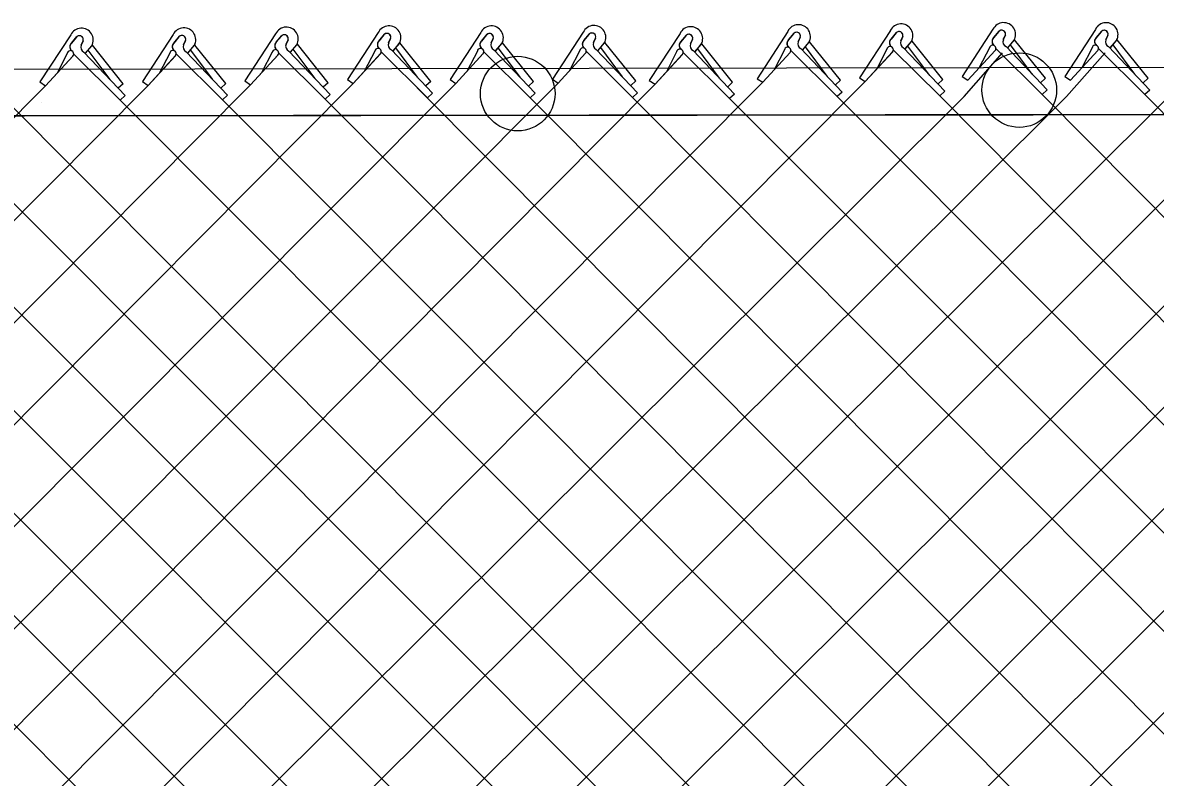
# Model space of a CAD drawing. Extents: x 0 to 1270, y 0 to 830.
# Drawn here: x 283.09 to 327.6, y 408.86 to 438.53 of the extents above; entities that cross this region are included whole.
import ezdxf

# ---------------------------------------------------------------- set-up
doc = ezdxf.new("R2010")
doc.units = 0
doc.layers.add('sb_Chainlink Fence', color=7, linetype='Continuous')
doc.layers.add('sb_Existing Structural Steel', color=7, linetype='Continuous')

msp = doc.modelspace()

# ---------------------------------------------------------------- linework, layer by layer
at = {"layer": 'sb_Chainlink Fence'}
for p, q in [((284.977, 438.047), (283.769, 436.197)), ((285.003, 437.713), (285.224, 437.978)), ((289.004, 438.058), (287.795, 436.207)), ((289.03, 437.724), (289.251, 437.989)), ((293.031, 438.087), (291.822, 436.237)), ((293.057, 437.753), (293.278, 438.018)), ((293.257, 437.996), (293.057, 437.753)), ((297.062, 438.138), (295.853, 436.287)), ((297.088, 437.804), (297.309, 438.068)), ((297.288, 438.047), (297.088, 437.804)), ((301.09, 438.136), (299.882, 436.286)), ((301.116, 437.802), (301.337, 438.067)), ((301.317, 438.045), (301.116, 437.802)), ((305.117, 438.154), (303.908, 436.304)), ((305.142, 437.82), (305.364, 438.085)), ((305.343, 438.063), (305.142, 437.82)), ((308.923, 438.105), (307.714, 436.254)), ((308.949, 437.771), (309.17, 438.036)), ((309.149, 438.014), (308.949, 437.771)), ((313.158, 438.183), (311.952, 436.32)), ((313.184, 437.849), (313.405, 438.114)), ((313.384, 438.092), (313.184, 437.849)), ((317.185, 438.212), (315.976, 436.362)), ((317.211, 437.878), (317.432, 438.143)), ((317.411, 438.121), (317.211, 437.878)), ((317.673, 437.98), (317.592, 437.802)), ((317.593, 437.808), (317.673, 437.976)), ((321.216, 438.263), (320.007, 436.412)), ((321.242, 437.929), (321.463, 438.194)), ((321.442, 438.172), (321.242, 437.929)), ((321.704, 438.03), (321.623, 437.853)), ((321.624, 437.859), (321.704, 438.026)), ((325.245, 438.262), (324.036, 436.411)), ((325.27, 437.927), (325.491, 438.192)), ((325.471, 438.17), (325.27, 437.927)), ((325.733, 438.029), (325.652, 437.851)), ((325.652, 437.858), (325.733, 438.025)), ((285.204, 437.956), (285.003, 437.713)), ((285.465, 437.815), (285.384, 437.637)), ((285.385, 437.643), (285.465, 437.811)), ((285.56, 437.321), (285.806, 437.615)), ((285.563, 437.325), (285.807, 437.616)), ((285.806, 437.615), (285.824, 437.649)), ((285.824, 437.649), (285.839, 437.686)), ((287.044, 436.126), (285.829, 437.637)), ((289.23, 437.967), (289.03, 437.724)), ((289.492, 437.825), (289.411, 437.648)), ((289.411, 437.654), (289.492, 437.821)), ((289.586, 437.331), (289.832, 437.626)), ((289.59, 437.336), (289.834, 437.627)), ((289.832, 437.626), (289.85, 437.66)), ((289.85, 437.66), (289.866, 437.696)), ((291.07, 436.136), (289.856, 437.647)), ((293.519, 437.855), (293.438, 437.677)), ((293.439, 437.683), (293.519, 437.851)), ((293.613, 437.36), (293.859, 437.655)), ((293.617, 437.365), (293.861, 437.656)), ((293.859, 437.655), (293.877, 437.689)), ((293.877, 437.689), (293.893, 437.725)), ((295.098, 436.166), (293.883, 437.677)), ((297.55, 437.905), (297.469, 437.728)), ((297.47, 437.734), (297.55, 437.901)), ((297.644, 437.411), (297.89, 437.705)), ((297.648, 437.416), (297.892, 437.707)), ((298.608, 436.38), (297.754, 437.53)), ((297.89, 437.705), (297.908, 437.74)), ((297.908, 437.74), (297.924, 437.776)), ((299.129, 436.216), (297.914, 437.727)), ((301.579, 437.904), (301.498, 437.726)), ((301.498, 437.732), (301.578, 437.9)), ((301.673, 437.41), (301.919, 437.704)), ((301.676, 437.414), (301.92, 437.705)), ((302.637, 436.378), (301.782, 437.529)), ((301.919, 437.704), (301.937, 437.738)), ((301.937, 437.738), (301.952, 437.775)), ((303.157, 436.215), (301.943, 437.726)), ((305.605, 437.922), (305.524, 437.744)), ((305.524, 437.75), (305.605, 437.918)), ((305.699, 437.428), (305.945, 437.722)), ((305.702, 437.432), (305.946, 437.723)), ((306.663, 436.396), (305.808, 437.547)), ((305.945, 437.722), (305.963, 437.756)), ((305.963, 437.756), (305.979, 437.793)), ((307.183, 436.233), (305.969, 437.744)), ((309.411, 437.872), (309.33, 437.695)), ((309.33, 437.701), (309.411, 437.868)), ((309.505, 437.378), (309.751, 437.673)), ((309.509, 437.383), (309.753, 437.674)), ((309.751, 437.673), (309.769, 437.707)), ((309.769, 437.707), (309.785, 437.743)), ((310.989, 436.183), (309.775, 437.694)), ((313.646, 437.951), (313.565, 437.773)), ((313.566, 437.779), (313.646, 437.947)), ((313.74, 437.456), (313.987, 437.751)), ((313.744, 437.461), (313.988, 437.752)), ((314.704, 436.425), (313.85, 437.575)), ((313.987, 437.751), (314.005, 437.785)), ((314.005, 437.785), (314.02, 437.821)), ((315.225, 436.262), (314.01, 437.773)), ((317.7, 437.533), (319.321, 435.828)), ((317.767, 437.486), (318.014, 437.78)), ((317.771, 437.49), (318.015, 437.781)), ((318.731, 436.454), (317.877, 437.605)), ((318.014, 437.78), (318.032, 437.814)), ((318.032, 437.814), (318.047, 437.851)), ((319.252, 436.291), (318.037, 437.802)), ((321.081, 437.535), (320.679, 436.757)), ((321.731, 437.584), (323.352, 435.879)), ((321.798, 437.536), (322.045, 437.831)), ((321.802, 437.541), (322.046, 437.832)), ((322.762, 436.505), (321.908, 437.655)), ((322.045, 437.831), (322.063, 437.865)), ((322.063, 437.865), (322.078, 437.901)), ((323.283, 436.341), (322.068, 437.853)), ((325.11, 437.533), (324.708, 436.755)), ((325.759, 437.582), (327.381, 435.877)), ((325.827, 437.535), (326.073, 437.829)), ((325.83, 437.539), (326.074, 437.83)), ((326.791, 436.503), (325.936, 437.654)), ((326.073, 437.829), (326.091, 437.863)), ((326.091, 437.863), (326.106, 437.9)), ((327.311, 436.34), (326.097, 437.851)), ((278.379, 382.044), (333.81, 437.431)), ((280.564, 437.341), (336.123, 381.591)), ((283.992, 436.045), (285.071, 437.22)), ((283.992, 436.045), (285.064, 437.213)), ((284.842, 437.319), (284.441, 436.541)), ((285.093, 437.295), (286.916, 435.483)), ((285.492, 437.368), (287.113, 435.663)), ((286.523, 436.289), (285.669, 437.44)), ((288.019, 436.056), (289.098, 437.23)), ((288.019, 436.056), (289.091, 437.224)), ((288.869, 437.33), (288.467, 436.552)), ((289.12, 437.305), (290.943, 435.493)), ((289.518, 437.379), (291.14, 435.674)), ((290.55, 436.3), (289.696, 437.45)), ((292.046, 436.085), (293.125, 437.26)), ((292.046, 436.085), (293.118, 437.253)), ((292.896, 437.359), (292.494, 436.581)), ((293.147, 437.335), (294.97, 435.523)), ((293.546, 437.408), (295.167, 435.703)), ((294.577, 436.329), (293.723, 437.479)), ((296.077, 436.136), (297.156, 437.31)), ((296.077, 436.136), (297.149, 437.303)), ((296.927, 437.41), (296.525, 436.632)), ((297.178, 437.385), (299.001, 435.573)), ((297.577, 437.459), (299.198, 435.754)), ((300.106, 436.135), (301.184, 437.309)), ((300.106, 436.135), (301.178, 437.302)), ((300.956, 437.408), (300.554, 436.63)), ((301.206, 437.384), (303.03, 435.572)), ((301.605, 437.457), (303.227, 435.752)), ((304.132, 436.153), (305.211, 437.327)), ((304.132, 436.153), (305.204, 437.32)), ((304.982, 437.426), (304.58, 436.648)), ((305.233, 437.402), (307.056, 435.59)), ((305.631, 437.475), (307.253, 435.77)), ((307.938, 436.103), (309.017, 437.277)), ((307.938, 436.103), (309.01, 437.271)), ((308.788, 437.377), (308.386, 436.599)), ((309.039, 437.352), (310.862, 435.54)), ((309.437, 437.426), (311.059, 435.721)), ((310.469, 436.347), (309.615, 437.497)), ((312.173, 436.181), (313.252, 437.356)), ((312.173, 436.181), (313.245, 437.349)), ((313.023, 437.455), (312.621, 436.677)), ((313.274, 437.431), (315.097, 435.619)), ((313.673, 437.504), (315.294, 435.799)), ((316.2, 436.211), (317.279, 437.385)), ((316.2, 436.211), (317.272, 437.378)), ((317.05, 437.484), (316.648, 436.706)), ((317.301, 437.46), (319.124, 435.648)), ((320.084, 435.619), (321.592, 437.336)), ((320.231, 436.261), (321.31, 437.436)), ((320.231, 436.261), (321.303, 437.429)), ((321.332, 437.51), (323.155, 435.698)), ((324.112, 435.618), (325.621, 437.334)), ((324.26, 436.26), (325.339, 437.434)), ((324.26, 436.26), (325.332, 437.427)), ((325.361, 437.509), (327.184, 435.697)), ((262.284, 382.037), (316.2, 436.211)), ((283.769, 436.197), (283.992, 436.045)), ((287.795, 436.207), (288.019, 436.056)), ((291.822, 436.237), (292.046, 436.085)), ((295.853, 436.287), (296.077, 436.136)), ((299.129, 436.216), (298.932, 436.036)), ((299.882, 436.286), (300.106, 436.135)), ((303.157, 436.215), (302.96, 436.034)), ((303.908, 436.304), (304.132, 436.153)), ((307.183, 436.233), (306.986, 436.052)), ((307.714, 436.254), (307.938, 436.103)), ((311.952, 436.32), (312.173, 436.181)), ((315.225, 436.262), (315.028, 436.081)), ((315.976, 436.362), (316.2, 436.211)), ((319.252, 436.291), (319.055, 436.11)), ((320.007, 436.412), (320.231, 436.261)), ((323.283, 436.341), (323.086, 436.161)), ((324.036, 436.411), (324.26, 436.26)), ((327.311, 436.34), (327.114, 436.16)), ((230.22, 382.031), (283.992, 436.045)), ((234.251, 382.001), (288.019, 436.056)), ((238.28, 382.023), (292.046, 436.085)), ((242.306, 382.026), (296.077, 436.136)), ((246.17, 382.042), (300.106, 436.135)), ((250.197, 382.052), (304.132, 436.153)), ((254.224, 382.044), (307.938, 436.103)), ((258.255, 382.014), (312.173, 436.181)), ((287.044, 436.126), (286.847, 435.945)), ((291.07, 436.136), (290.874, 435.956)), ((295.098, 436.166), (294.901, 435.985)), ((298.594, 435.96), (350.295, 384.025)), ((299.198, 435.754), (299.001, 435.573)), ((303.227, 435.752), (303.03, 435.572)), ((307.253, 435.77), (307.056, 435.59)), ((310.989, 436.183), (310.793, 436.003)), ((315.294, 435.799), (315.097, 435.619)), ((319.321, 435.828), (319.124, 435.648)), ((323.352, 435.879), (323.155, 435.698)), ((327.381, 435.877), (327.184, 435.697)), ((258.509, 435.398), (311.925, 381.521)), ((262.535, 435.416), (315.801, 382.173)), ((266.31, 382.04), (320.084, 435.619)), ((266.574, 435.413), (319.828, 382.165)), ((270.325, 382.042), (324.112, 435.618)), ((270.601, 435.424), (323.859, 382.135)), ((274.352, 382.052), (328.138, 435.636)), ((274.628, 435.453), (328.673, 381.373)), ((278.659, 435.504), (331.914, 382.16)), ((282.41, 382.014), (336.204, 435.643)), ((283.845, 435.403), (283.845, 435.403)), ((285.531, 381.126), (340.231, 435.672)), ((287.113, 435.663), (286.916, 435.483)), ((286.916, 435.483), (339.999, 382.243)), ((290.465, 382.04), (344.262, 435.723)), ((291.14, 435.674), (290.943, 435.493)), ((290.943, 435.493), (344.026, 382.234)), ((294.504, 382.063), (348.291, 435.722)), ((295.167, 435.703), (294.97, 435.523)), ((294.97, 435.523), (348.057, 382.205)), ((298.53, 382.074), (352.317, 435.74)), ((303.03, 435.572), (356.914, 381.462)), ((307.056, 435.59), (360.126, 382.232)), ((311.059, 435.721), (310.862, 435.54)), ((310.862, 435.54), (364.153, 382.243)), ((315.097, 435.619), (368.97, 381.444)), ((319.124, 435.648), (372.97, 381.35)), ((323.155, 435.698), (376.999, 381.373)), ((327.184, 435.697), (381.025, 381.375))]:
    msp.add_line(p, q, dxfattribs=at)
msp.add_lwpolyline([(269.933, 434.85), (441.732, 435.023), (453.58, 435.061), (458.405, 435.084)], dxfattribs=at)
for centre, radius, start, end in [((305.537, 437.949), 0.468, 331.0701, 153.9768), ((313.578, 437.978), 0.468, 331.0701, 153.9768), ((317.605, 438.007), 0.468, 331.0701, 153.9768), ((321.636, 438.058), 0.468, 331.0701, 153.9768), ((325.665, 438.056), 0.468, 331.0701, 153.9768), ((285.398, 437.842), 0.468, 331.0701, 153.9768), ((285.32, 437.86), 0.152, 342.8118, 140.4338), ((285.321, 437.86), 0.152, 341.0314, 129.5144), ((289.424, 437.853), 0.468, 331.0701, 153.9768), ((289.347, 437.87), 0.152, 342.8118, 140.4338), ((289.348, 437.871), 0.152, 341.0314, 129.5144), ((293.451, 437.882), 0.468, 331.0701, 153.9768), ((293.374, 437.899), 0.152, 342.8118, 140.4338), ((293.375, 437.9), 0.152, 341.0314, 129.5144), ((297.482, 437.933), 0.468, 331.0701, 153.9768), ((297.405, 437.95), 0.152, 342.8118, 140.4338), ((297.406, 437.951), 0.152, 341.0314, 129.5144), ((301.511, 437.931), 0.468, 331.0701, 153.9768), ((301.434, 437.949), 0.152, 342.8118, 140.4338), ((301.434, 437.949), 0.152, 341.0314, 129.5144), ((305.46, 437.967), 0.152, 342.8118, 140.4338), ((305.461, 437.967), 0.152, 341.0314, 129.5144), ((309.343, 437.9), 0.468, 331.0701, 153.9768), ((309.266, 437.917), 0.152, 342.8118, 140.4338), ((309.267, 437.918), 0.152, 341.0314, 129.5144), ((313.501, 437.995), 0.152, 342.8118, 140.4338), ((313.502, 437.996), 0.152, 341.0314, 129.5144), ((317.528, 438.025), 0.152, 342.8118, 140.4338), ((317.529, 438.025), 0.152, 341.0314, 129.5144), ((321.559, 438.075), 0.152, 342.8118, 140.4338), ((321.56, 438.076), 0.152, 341.0314, 129.5144), ((325.588, 438.074), 0.152, 342.8118, 140.4338), ((325.588, 438.074), 0.152, 341.0314, 129.5144), ((285.133, 437.572), 0.192, 140.4987, 233.3023), ((285.138, 437.572), 0.195, 133.9642, 232.5314), ((285.579, 437.558), 0.209, 156.7803, 245.4548), ((289.16, 437.583), 0.192, 140.4987, 233.3023), ((289.165, 437.583), 0.195, 133.9642, 232.5314), ((289.605, 437.569), 0.209, 156.7803, 245.4548), ((293.187, 437.612), 0.192, 140.4987, 233.3023), ((293.192, 437.612), 0.195, 133.9642, 232.5314), ((293.633, 437.598), 0.209, 156.7803, 245.4548), ((297.218, 437.663), 0.192, 140.4987, 233.3023), ((297.223, 437.663), 0.195, 133.9642, 232.5314), ((297.664, 437.649), 0.209, 156.7803, 245.4548), ((301.246, 437.661), 0.192, 140.4987, 233.3023), ((301.252, 437.662), 0.195, 133.9642, 232.5314), ((301.692, 437.648), 0.209, 156.7803, 245.4548), ((305.108, 437.405), 0.128, 319.3185, 170.3666), ((305.273, 437.679), 0.192, 140.4987, 233.3023), ((305.278, 437.68), 0.195, 133.9642, 232.5314), ((305.718, 437.666), 0.209, 156.7803, 245.4548), ((309.079, 437.63), 0.192, 140.4987, 233.3023), ((309.084, 437.63), 0.195, 133.9642, 232.5314), ((309.524, 437.616), 0.209, 156.7803, 245.4548), ((313.149, 437.433), 0.128, 319.3185, 170.3666), ((313.314, 437.708), 0.192, 140.4987, 233.3023), ((313.319, 437.708), 0.195, 133.9642, 232.5314), ((313.76, 437.694), 0.209, 156.7803, 245.4548), ((317.176, 437.463), 0.128, 319.3185, 170.3666), ((317.341, 437.737), 0.192, 140.4987, 233.3023), ((317.346, 437.738), 0.195, 133.9642, 232.5314), ((317.787, 437.724), 0.209, 156.7803, 245.4548), ((321.207, 437.513), 0.128, 319.3185, 170.3666), ((321.372, 437.788), 0.192, 140.4987, 233.3023), ((321.377, 437.788), 0.195, 133.9642, 232.5314), ((321.818, 437.774), 0.209, 156.7803, 245.4548), ((325.236, 437.512), 0.128, 319.3185, 170.3666), ((325.401, 437.786), 0.192, 140.4987, 233.3023), ((325.406, 437.787), 0.195, 133.9642, 232.5314), ((325.846, 437.773), 0.209, 156.7803, 245.4548), ((284.968, 437.298), 0.128, 319.3185, 170.3666), ((288.995, 437.308), 0.128, 319.3185, 170.3666), ((293.022, 437.337), 0.128, 319.3185, 170.3666), ((297.053, 437.388), 0.128, 319.3185, 170.3666), ((301.082, 437.387), 0.128, 319.3185, 170.3666), ((308.914, 437.355), 0.128, 319.3185, 170.3666)]:
    msp.add_arc(centre, radius, start, end, dxfattribs=at)
at = {"layer": 'sb_Existing Structural Steel'}
msp.add_line((265.287, 436.674), (831.299, 437.616), dxfattribs=at)
msp.add_lwpolyline([(831.288, 435.728), (499.698, 435.153), (441.732, 435.023), (261.566, 434.845)], dxfattribs=at)
for centre in [(302.543, 435.737), (322.251, 435.875)]:
    msp.add_circle(centre, 1.465, dxfattribs=at)

doc.saveas('drawing.dxf')
